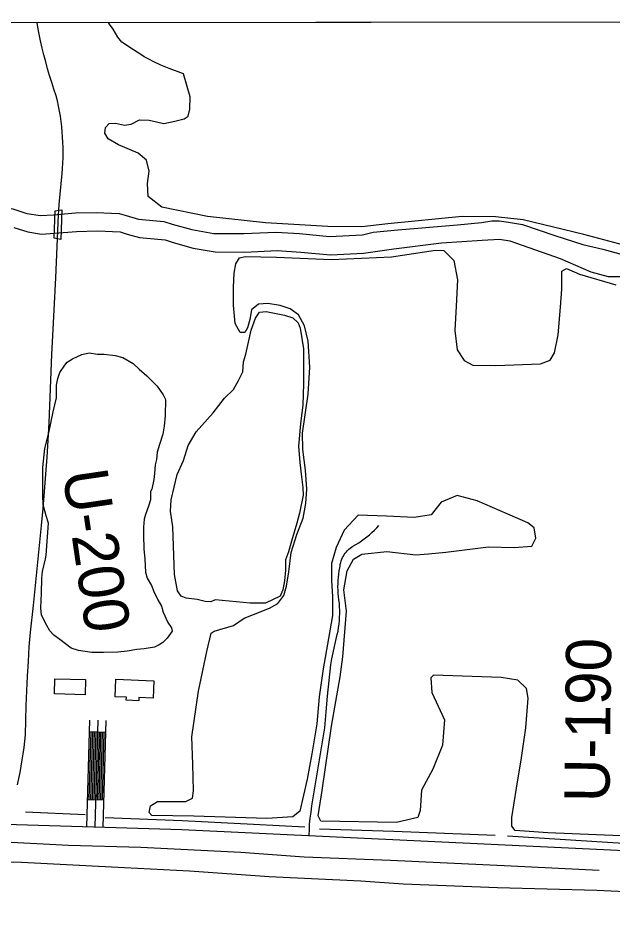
# Model space of a CAD drawing. Extents: x 3297753 to 3335611, y 652252 to 677623.
# Drawn here: x 3325372 to 3326466, y 674180 to 675847 of the extents above; entities that cross this region are included whole.
import ezdxf

# ---------------------------------------------------------------- set-up
doc = ezdxf.new("R2010")
doc.units = 0
for name, color, linetype in [('V-BLDG-OTLN', 7, 'Continuous'), ('V-BRDG-OTLN', 7, 'Continuous'), ('V-GRID-FRAM', 7, 'Continuous'), ('V-LEVE-TOET', 7, 'Continuous'), ('V-RIVR-RANG-IDEN', 7, 'Continuous'), ('V-ROAD-CNTR', 7, 'Continuous'), ('V-SITE-VEGE', 7, 'Continuous'), ('V-TOPO-SHOR', 7, 'Continuous')]:
    doc.layers.add(name, color=color, linetype=linetype)

msp = doc.modelspace()

# ---------------------------------------------------------------- linework, layer by layer
at = {"layer": 'V-BLDG-OTLN'}
for points in [[(3325439.6, 674631.1), (3325496.1, 674629.8), (3325495.4, 674601.8), (3325438.9, 674603.1)], [(3325551.7, 674630.1), (3325621.9, 674627.1), (3325620.6, 674595.6), (3325594.2, 674596.7), (3325593.9, 674590.7), (3325570.8, 674591.7), (3325571.1, 674597.2), (3325550.4, 674598.1)]]:
    msp.add_lwpolyline(points, close=True, dxfattribs=at)
at = {"layer": 'V-BRDG-OTLN'}
msp.add_lwpolyline([(3325438.2, 675441.8), (3325440.1, 675492.6), (3325447.1, 675493.4), (3325452.5, 675494), (3325450.5, 675439.8), (3325444.5, 675440.8)], close=True, dxfattribs=at)
msp.add_lwpolyline([(3325444.5, 675440.8), (3325445.1, 675455.9), (3325446.3, 675484.8), (3325447.1, 675493.4)], dxfattribs=at)
at = {"layer": 'V-GRID-FRAM'}
msp.add_lwpolyline([(3301859.6, 675814.9), (3333399.1, 675847), (3333425.5, 657662.7), (3301870.2, 657630.6), (3301859.6, 675814.9)], dxfattribs=at)
at = {"layer": 'V-LEVE-TOET'}
for points in [[(3324328.7, 674284.8), (3324342.9, 674282.3), (3324370.4, 674280.5), (3324406.2, 674282.1), (3324469.9, 674279.6), (3324594.3, 674283.6), (3324728.6, 674290.7), (3324833.3, 674294.1), (3324934.4, 674296.4), (3325085.9, 674294.6), (3325230, 674294.2), (3325378.3, 674293.3), (3325543.9, 674285.1), (3325687.5, 674277.5), (3325833.8, 674267.2), (3326002.1, 674259.4)], [(3326002.1, 674259.4), (3326080.3, 674253.6), (3326253.6, 674247.2), (3326436.5, 674242.3), (3326593.7, 674234.4), (3326763.8, 674230.5), (3326938, 674226.1), (3327055.1, 674221.9), (3327180.4, 674211.9), (3327350.9, 674207.1), (3327517.2, 674203.2), (3327710.4, 674193.3), (3327857.2, 674182.6), (3328012.7, 674166.8)]]:
    msp.add_lwpolyline(points, dxfattribs=at)
at = {"layer": 'V-ROAD-CNTR'}
for p, q in [((3325503.5, 674533.9), (3325533.5, 674533)), ((3325500, 674408.9), (3325530, 674408.1))]:
    msp.add_line(p, q, dxfattribs=at)
for points in [[(3325442.2, 675703.9), (3325437.9, 675716.3), (3325433.8, 675728.8), (3325430, 675741.3), (3325426.3, 675753.9), (3325422.8, 675766.6), (3325419.5, 675779.3), (3325416.4, 675792), (3325413.5, 675804.9), (3325410.8, 675817.7), (3325408.3, 675830.6), (3325406.9, 675838.9)], [(3325370.7, 674436.1), (3325373.3, 674447.5), (3325375.6, 674458.8), (3325377.8, 674470.3), (3325379.7, 674481.7), (3325381.5, 674493.2), (3325383, 674504.7), (3325384.3, 674516.2), (3325385.4, 674527.8), (3325386.1, 674554.9), (3325387, 674581.9), (3325388.1, 674608.9), (3325389.4, 674636), (3325390.9, 674663), (3325392.6, 674690), (3325394.6, 674717), (3325400.1, 674766), (3325405.4, 674815), (3325410.4, 674864.1), (3325415.2, 674913.2), (3325418, 674944.6), (3325420.7, 674976), (3325423.1, 675007.5), (3325425.3, 675038.9), (3325427.3, 675070.4), (3325429, 675101.9), (3325430.5, 675133.4), (3325432.3, 675180.6), (3325434.4, 675227.7), (3325436.6, 675274.8), (3325439, 675321.9), (3325441.6, 675369), (3325442.7, 675398), (3325443.9, 675426.9), (3325444.5, 675440.8), (3325445.1, 675455.9), (3325446.3, 675484.8), (3325447.1, 675493.4), (3325447.8, 675503.9), (3325449.4, 675522.9), (3325451.2, 675541.9), (3325453.1, 675561), (3325453.9, 675570.5), (3325454.5, 675580.1), (3325454.8, 675589.7), (3325454.9, 675599.3), (3325454.9, 675608.9), (3325454.5, 675618.5), (3325454, 675628.1), (3325453.3, 675637.7), (3325452.3, 675647.2), (3325451.2, 675656.8), (3325449.8, 675666.3), (3325448.2, 675675.7), (3325446.4, 675685.2), (3325444.4, 675694.6), (3325442.2, 675703.9)], [(3325907.5, 674342.5), (3325907.5, 674343.8), (3325907.9, 674353.6), (3325908.2, 674363.5), (3325909.4, 674374.7), (3325910.7, 674385.8), (3325912.3, 674397), (3325914.1, 674408.1), (3325916.2, 674419.1), (3325922.7, 674459.8), (3325929.3, 674500.5), (3325936, 674541.1), (3325938.4, 674570), (3325941.2, 674598.9), (3325944.1, 674627.7), (3325947.4, 674656.6), (3325949.3, 674667.8), (3325951.5, 674679.1), (3325953.8, 674690.3), (3325956.4, 674701.4), (3325959.1, 674712.6), (3325960.4, 674718.9), (3325961.5, 674725.2), (3325962.4, 674731.6), (3325963, 674738), (3325963.4, 674744.4), (3325963.6, 674750.8), (3325963.6, 674757.3), (3325963.3, 674763.7), (3325962.8, 674770.1), (3325962.1, 674776.5), (3325961.4, 674782.4), (3325960.8, 674788.3), (3325960.5, 674794.2), (3325960.3, 674800.1), (3325960.4, 674806), (3325960.7, 674811.9), (3325961.1, 674817.8), (3325961.8, 674823.7), (3325962.7, 674829.5), (3325963.8, 674835.4), (3325964.1, 674838.6), (3325964.6, 674841.7), (3325965.4, 674844.9), (3325966.3, 674848), (3325967.4, 674851), (3325968.7, 674854), (3325970.2, 674856.8), (3325971.9, 674859.6), (3325973.7, 674862.2), (3325975.7, 674864.8), (3325977.9, 674867.1), (3325980.2, 674869.4), (3325982.7, 674871.5), (3325985.2, 674873.4), (3325987.9, 674875.2), (3325993.3, 674878.2), (3325998.5, 674881.4), (3326003.6, 674884.8), (3326008.6, 674888.4), (3326013.5, 674892.2), (3326018.2, 674896.1), (3326022.8, 674900.2), (3326027.3, 674904.5), (3326031.5, 674908.9), (3326035.6, 674913.4)], [(3325498.5, 674358.9), (3325504.1, 674555.1)], [(3325513.5, 674358.5), (3325519.1, 674554.7)], [(3325528.5, 674358.1), (3325534.1, 674554.2)], [(3325503, 674408.8), (3325506.5, 674533.8)], [(3325506, 674408.7), (3325509.5, 674533.7)], [(3325509, 674408.6), (3325512.5, 674533.6)], [(3325512, 674408.6), (3325515.5, 674533.5)], [(3325515, 674408.5), (3325518.5, 674533.4)], [(3325518, 674408.4), (3325521.5, 674533.3)], [(3325521, 674408.3), (3325524.5, 674533.3)], [(3325524, 674408.2), (3325527.5, 674533.2)], [(3325527, 674408.1), (3325530.5, 674533.1)], [(3322703.7, 673999.1), (3323580.5, 674292.4), (3323634.3, 674309), (3323696.3, 674320.9), (3323768.9, 674329.9), (3323834.8, 674345.6), (3323921.9, 674356.2), (3324029.2, 674366.7), (3325084.5, 674371.6), (3325673.3, 674353.6), (3326694.6, 674305.1), (3327704.5, 674254.3), (3328573.7, 674211.7), (3329088.2, 674183.7), (3329253, 674172.4), (3329344.9, 674163.1), (3329438.9, 674156.6), (3329549.1, 674141.9), (3329660.7, 674119.9), (3330013.9, 674053.2), (3330639.2, 673926.4), (3331014.5, 673859.4)]]:
    msp.add_lwpolyline(points, dxfattribs=at)
at = {"layer": 'V-SITE-VEGE'}
for p, q in [((3325538.1, 675839), (3326998.7, 675840.5)), ((3325540.4, 675835.8), (3325538.1, 675839)), ((3325546.6, 675826.6), (3325540.4, 675835.8)), ((3325555.5, 675811.9), (3325546.6, 675826.6)), ((3325562.6, 675802.7), (3325555.5, 675811.9)), ((3325584.2, 675788.7), (3325562.6, 675802.7)), ((3325597.7, 675780.3), (3325584.2, 675788.7)), ((3325604, 675775.7), (3325597.7, 675780.3)), ((3325614, 675771), (3325604, 675775.7)), ((3325620.3, 675767.2), (3325614, 675771)), ((3325634.7, 675760.6), (3325620.3, 675767.2)), ((3325650.1, 675754), (3325634.7, 675760.6)), ((3325676.3, 675744.5), (3325650.1, 675754)), ((3325688.2, 675702.4), (3325676.3, 675744.5)), ((3325687.6, 675679.6), (3325688.2, 675702.4)), ((3325684.7, 675666.6), (3325687.6, 675679.6)), ((3325660.3, 675657.4), (3325677.6, 675661.6)), ((3325677.6, 675661.6), (3325684.7, 675666.6)), ((3325531.6, 675635), (3325532.5, 675645.6)), ((3325532.5, 675645.6), (3325539.6, 675653)), ((3325539.6, 675653), (3325551, 675653.7)), ((3325551, 675653.7), (3325567.9, 675650)), ((3325567.9, 675650), (3325580.1, 675651.8)), ((3325580.1, 675651.8), (3325595.1, 675660)), ((3325595.1, 675660), (3325613.1, 675659.4)), ((3325613.1, 675659.4), (3325640.2, 675652.9)), ((3325640.2, 675652.9), (3325660.3, 675657.4)), ((3325537.8, 675625.1), (3325531.6, 675635)), ((3325556.6, 675613.9), (3325537.8, 675625.1)), ((3325593, 675598.7), (3325556.6, 675613.9)), ((3325608.2, 675585.6), (3325593, 675598.7)), ((3325613.1, 675565.1), (3325608.2, 675585.6)), ((3325610.1, 675542.8), (3325613.1, 675565.1)), ((3325611.5, 675518.8), (3325610.1, 675542.8)), ((3325636.1, 675498.9), (3325611.5, 675518.8)), ((3325720.4, 675481.7), (3325636.1, 675498.9)), ((3325826.8, 675470.5), (3325720.4, 675481.7)), ((3326188.9, 675481.6), (3326051.9, 675468.4)), ((3326250, 675481.3), (3326188.9, 675481.6)), ((3326301, 675475.7), (3326250, 675481.3)), ((3325941.4, 675463.6), (3325826.8, 675470.5)), ((3326004.3, 675462.7), (3325941.4, 675463.6)), ((3326051.9, 675468.4), (3326004.3, 675462.7)), ((3326412.4, 675449), (3326301, 675475.7)), ((3326514.6, 675421.2), (3326412.4, 675449))]:
    msp.add_line(p, q, dxfattribs=at)
for points in [[(3325805.1, 674749.5), (3325834.6, 674760.8), (3325849.8, 674769.9), (3325860.8, 674784.1), (3325865.6, 674801.8), (3325869.8, 674828.1), (3325874, 674863.6), (3325884.8, 674896.4), (3325896, 674926.8), (3325901.3, 674953.4), (3325903.1, 674980.1), (3325900.8, 675014.9), (3325895.4, 675052.8), (3325895.3, 675083), (3325905.4, 675154.8), (3325908.3, 675204.3), (3325905.3, 675252.6), (3325899, 675280.5), (3325887.7, 675300.8), (3325872.3, 675312.2), (3325853.8, 675317.8), (3325831, 675321.9), (3325814, 675320.5), (3325801.1, 675310.2), (3325798.2, 675292.5), (3325793.8, 675276.7), (3325789.1, 675268.2), (3325780.6, 675268.3), (3325771.5, 675285), (3325768, 675318.7), (3325768.3, 675352), (3325769.4, 675377.8), (3325772.3, 675394.8), (3325779.4, 675405.6), (3325789.8, 675408.2), (3325847, 675407.2), (3325948.3, 675403), (3326058.9, 675407.6), (3326139.5, 675420.2), (3326155, 675419.3), (3326173.3, 675400.9), (3326180.3, 675365.3), (3326177.8, 675317), (3326175.4, 675272.1), (3326179.7, 675236.5), (3326192.6, 675216.6), (3326208.4, 675208.4), (3326250.5, 675207.9), (3326332.5, 675210.9), (3326350.4, 675217.3), (3326358.6, 675231.1), (3326365.2, 675264.3), (3326369.6, 675314.9), (3326371.9, 675348.1), (3326372.2, 675381), (3326380.4, 675385.9), (3326404.7, 675375.6), (3326471.3, 675356.3)], [(3326524.9, 674339.9), (3326346.3, 674347.3), (3326286, 674351.8), (3326279.9, 674359.6), (3326279.7, 674375.9), (3326288.8, 674429.9), (3326297.9, 674485.9), (3326305.9, 674541.1), (3326310.3, 674595.5), (3326306.7, 674613.4), (3326291, 674628.6), (3326260.1, 674633.2), (3326136, 674638), (3326131, 674633.1), (3326133, 674605.6), (3326156, 674555.5), (3326152.4, 674509.1), (3326134.5, 674464.8), (3326113.6, 674426), (3326111.7, 674388.5), (3326106.9, 674375.8), (3326068.1, 674366.6), (3325928.6, 674368.9), (3325924, 674379), (3325931.5, 674425.3), (3325948.6, 674543.8), (3325964.3, 674634.5), (3325969.4, 674671.2), (3325975.7, 674755.8), (3325971.1, 674794.5), (3325977.3, 674829.6), (3325988.7, 674851.5), (3326003.9, 674860.6), (3326050, 674865.2), (3326103.6, 674859.2), (3326126.5, 674861.2), (3326158.6, 674864), (3326237.2, 674874), (3326284.4, 674872.7), (3326316.9, 674875.4), (3326324, 674890), (3326321.1, 674908.6), (3326309.6, 674918.4), (3326272.7, 674934.3), (3326216.1, 674958.5), (3326179.4, 674968.2), (3326149.9, 674956.1), (3326131.9, 674933.1), (3326100.1, 674928), (3326049.5, 674930.5), (3325997.3, 674932.3), (3325971.5, 674904.3), (3325956.8, 674872.4), (3325948.4, 674843.1), (3325948.1, 674811.4), (3325950.1, 674782.4), (3325950.1, 674747.6), (3325942.7, 674705.5), (3325932.8, 674649.5), (3325926, 674597.8), (3325921.6, 674548.3), (3325912.1, 674493.2), (3325903.9, 674446.1), (3325890.1, 674387.4), (3325877.2, 674377.1), (3325829.2, 674374.2), (3325695.5, 674378), (3325618.2, 674379.6), (3325612.8, 674384.7), (3325615.3, 674397.4), (3325628.5, 674405.4), (3325680.7, 674405.2), (3325692.8, 674411.6), (3325694.5, 674425.1), (3325693.4, 674473.9), (3325691.7, 674524.5), (3325703.8, 674608.3), (3325718.9, 674681.6), (3325727, 674714.8), (3325732.8, 674718.6), (3325768.1, 674729), (3325787.6, 674742.4), (3325805.1, 674749.5)]]:
    msp.add_lwpolyline(points, dxfattribs=at)
msp.add_lwpolyline([(3325423.9, 674858.6), (3325427.9, 674917.6), (3325423.5, 674931), (3325418.2, 674951.2), (3325417.3, 674969), (3325417.8, 675020.2), (3325421.5, 675054.7), (3325428.5, 675083.6), (3325436.8, 675122.6), (3325442.6, 675148.1), (3325442.9, 675171.5), (3325445.2, 675183.8), (3325448.7, 675194.9), (3325457.8, 675208.1), (3325462.3, 675213.7), (3325472.4, 675220.2), (3325489.2, 675227.9), (3325502.6, 675231.1), (3325518.2, 675228.7), (3325530.4, 675228.5), (3325550.4, 675226.1), (3325564.9, 675222.6), (3325583.7, 675211.2), (3325594.7, 675201.1), (3325609.1, 675188.7), (3325627.8, 675169.5), (3325638.8, 675153.8), (3325643.2, 675144.8), (3325642.8, 675115.9), (3325640.4, 675095.8), (3325638, 675081.4), (3325632.2, 675062.5), (3325627.6, 675048.1), (3325626.4, 675034.7), (3325624, 675024.7), (3325622.7, 675009.1), (3325621.5, 674998), (3325618, 674980.2), (3325615.7, 674975.7), (3325615.5, 674960.2), (3325612.1, 674949), (3325606.3, 674933.5), (3325604, 674924.6), (3325602.7, 674910.1), (3325602.6, 674895.7), (3325603.4, 674870), (3325605.4, 674851.1), (3325606.3, 674827.6), (3325609.5, 674816.5), (3325617.2, 674803), (3325621.5, 674791.8), (3325629.1, 674776.1), (3325635.7, 674764.9), (3325638.9, 674753.7), (3325647.6, 674734.7), (3325654.2, 674724.6), (3325655.3, 674719), (3325646.2, 674705.7), (3325638.3, 674698), (3325631.6, 674693.6), (3325622.6, 674689.3), (3325603.6, 674686.1), (3325590.3, 674685.2), (3325572.4, 674682), (3325555.6, 674680), (3325528.9, 674679.2), (3325507.7, 674679.4), (3325483.3, 674683), (3325469.9, 674687.6), (3325448.9, 674703.4), (3325437.9, 674711.3), (3325430.2, 674719.2), (3325424.7, 674729.3), (3325414.9, 674748.4), (3325413.9, 674761.8), (3325415.3, 674788.5), (3325415.6, 674816.3), (3325416.9, 674828.6), (3325422.7, 674851.9)], close=True, dxfattribs=at)
at = {"layer": 'V-TOPO-SHOR'}
for p, q in [((3325385.9, 674386.3), (3325495.2, 674381.1)), ((3325926.1, 674354.9), (3326062.9, 674350.6)), ((3326062.9, 674350.6), (3326249.5, 674343.1))]:
    msp.add_line(p, q, dxfattribs=at)
for points in [[(3325266.5, 675512.5), (3325308, 675506.9), (3325362.1, 675495.8), (3325388.1, 675487.7), (3325413, 675483.5), (3325437.1, 675485.2), (3325477.5, 675488.4), (3325515.9, 675489.3), (3325557.8, 675487.7), (3325570.8, 675483.7), (3325593.3, 675477.1), (3325640.3, 675472.8), (3325655.3, 675467.9), (3325691.6, 675457.7), (3325732.3, 675450.6), (3325787.2, 675450.5), (3325846.2, 675453.2), (3325889.7, 675450.4), (3325944.6, 675445.2), (3326005.1, 675448.2)], [(3325364.2, 675461.8), (3325390.2, 675453.6), (3325415.1, 675449.5), (3325439.2, 675451.2), (3325479.6, 675454.4), (3325517.9, 675455.3), (3325559.8, 675453.7), (3325572.9, 675449.6), (3325595.3, 675443.1), (3325642.4, 675438.7), (3325657.4, 675433.9), (3325693.7, 675423.7), (3325734.3, 675416.6), (3325789.3, 675416.5), (3325848.2, 675419.1), (3325891.7, 675416.4), (3325946.7, 675411.2), (3326007.2, 675414.2)], [(3326005.1, 675448.2), (3326024.9, 675453), (3326070.5, 675457.2), (3326180, 675466.4), (3326224.2, 675471), (3326243.1, 675473.8), (3326256.7, 675474.1), (3326274, 675471.6), (3326299.9, 675467), (3326358.8, 675447.1), (3326410.8, 675430.3), (3326447.5, 675421.8), (3326485.2, 675411.3)], [(3326007.2, 675414.2), (3326063.1, 675422.2), (3326150.7, 675433.7), (3326225.7, 675438.4), (3326257.4, 675440.4), (3326276.1, 675437), (3326368.7, 675404.8), (3326425, 675380), (3326456.9, 675371.4), (3326483.9, 675371.5)], [(3325884.7, 674917.6), (3325875, 674884.6), (3325869.3, 674865), (3325863.7, 674849.7), (3325863.6, 674840.7), (3325863.5, 674831.2), (3325861.8, 674811.2), (3325858.9, 674794.7), (3325854, 674783.3), (3325826.8, 674770.2), (3325798.8, 674770.4), (3325734.7, 674776.1), (3325726.4, 674772.6), (3325715.8, 674773.5), (3325701.3, 674776.8), (3325680.9, 674779.3), (3325672.2, 674782.9), (3325665.2, 674793.2), (3325659.6, 674823.2), (3325656.8, 674911), (3325652.4, 674939.7), (3325653.7, 674960.2), (3325664.8, 675007.3), (3325676, 675032.8), (3325684.9, 675060.3), (3325699.7, 675085.3), (3325730.7, 675120.8), (3325751.8, 675147.8), (3325768.4, 675163.8), (3325777.2, 675179.9), (3325785.3, 675196.3), (3325786.6, 675214.4), (3325791.1, 675228.5), (3325800.9, 675272.5), (3325808.6, 675294.9), (3325816.1, 675305.8), (3325828, 675307.3), (3325862.1, 675300.3), (3325877.4, 675295.1), (3325886.8, 675286.3), (3325891, 675276.4), (3325896.6, 675238.6), (3325897.2, 675173.7), (3325895.7, 675135.5), (3325891.1, 675100.2), (3325887.9, 675058.9), (3325890, 675028.9), (3325893, 675002.9), (3325895.9, 674983.2), (3325896.2, 674969.1), (3325889.6, 674936.1), (3325884.7, 674917.6)], [(3325532, 674375.6), (3325673.5, 674370.1), (3325804.7, 674363.8), (3325899.5, 674358.3)], [(3325254.6, 674333.4), (3325335.7, 674331.5), (3325464.6, 674324.9), (3325597.8, 674321), (3325781.5, 674311.9), (3325898.2, 674303.4), (3326056.9, 674297.3)], [(3326272.2, 674342.1), (3326504.5, 674327.4), (3326757.3, 674316.8), (3326997.1, 674307.2), (3327248.6, 674295.8), (3327528.7, 674281), (3327785.3, 674266.1), (3328011, 674255.8), (3328227, 674243.7), (3328430, 674236), (3328590.1, 674227.9)], [(3326056.9, 674297.3), (3326278.7, 674286.7), (3326440.3, 674278.7)]]:
    msp.add_lwpolyline(points, dxfattribs=at)

# ---------------------------------------------------------------- texts
at = {"layer": 'V-RIVR-RANG-IDEN'}
for s, rotation, p in [('U-200', 278.3353, (3325453.5, 675011)), ('U-190', 89.3513, (3326459.5, 674403.6))]:
    msp.add_text(s, height=83, rotation=rotation, dxfattribs=at).set_placement(p)

doc.saveas('drawing.dxf')
